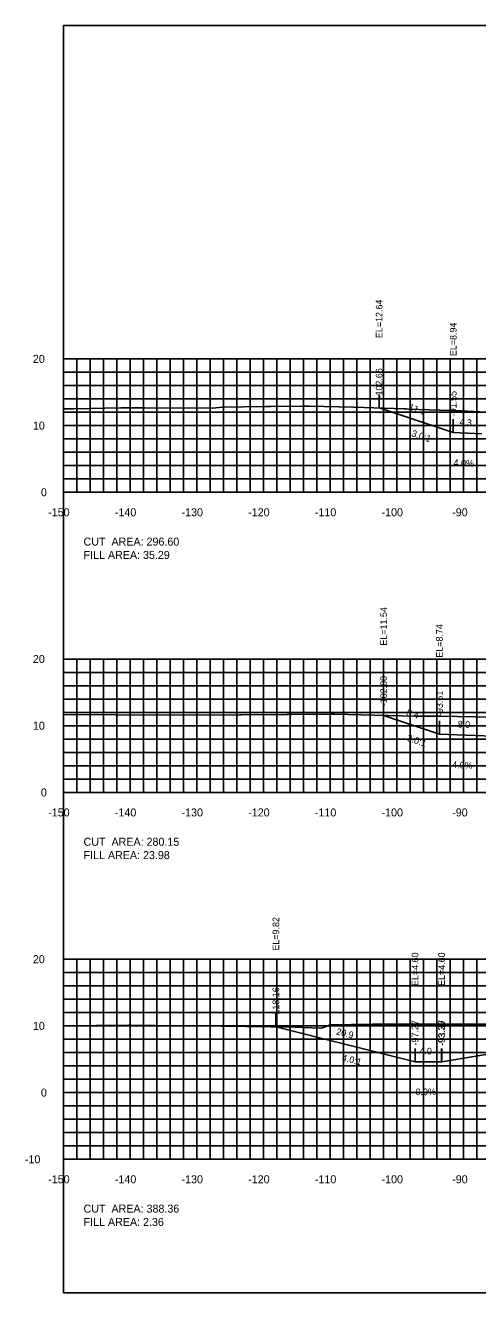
# Model space of a CAD drawing. Extents: x 1797419 to 1809236, y 248759 to 251512.
# Drawn here: x 1803835.3 to 1803903.1, y 250079.4 to 250269.4 of the extents above; entities that cross this region are included whole.
import ezdxf

# ---------------------------------------------------------------- set-up
doc = ezdxf.new("R2010")
doc.units = 0
for name, color, linetype in [('10', 7, 'Continuous'), ('3', 7, 'Continuous'), ('31', 7, 'Continuous'), ('4', 7, 'Continuous'), ('60', 7, 'Continuous'), ('ANNO-TXT', 7, 'Continuous'), ('CL-CNST', 7, 'Continuous'), ('Level 62', 7, 'Continuous'), ('M-ROADS', 7, 'Continuous')]:
    doc.layers.add(name, color=color, linetype=linetype)

msp = doc.modelspace()

# ---------------------------------------------------------------- linework, layer by layer
for p, q in [((1803888.34, 250212.07), (1803888.34, 250214.07)), ((1803899.45, 250208.37), (1803899.45, 250210.37)), ((1803889.01, 250165.97), (1803889.01, 250167.97)), ((1803897.39, 250163.17), (1803897.39, 250165.17)), ((1803897.39, 250163.17), (1803897.39, 250165.17)), ((1803872.85, 250119.26), (1803872.85, 250121.26)), ((1803893.73, 250114.04), (1803893.73, 250116.04)), ((1803897.7, 250114.04), (1803897.7, 250116.04)), ((1803897.73, 250114.04), (1803897.73, 250116.04))]:
    msp.add_line(p, q)
msp.add_lwpolyline([(1803841, 250079.43), (1804141, 250079.43), (1804141, 250269.43), (1803841, 250269.43)], close=True)
at = {"layer": '60'}
for p, q in [((1803840.94, 250219.43), (1803841, 250219.43)), ((1803841, 250199.43), (1803841, 250219.43)), ((1803840.94, 250209.43), (1803841, 250209.43)), ((1803840.94, 250199.43), (1803841, 250199.43)), ((1803841, 250199.43), (1804141, 250199.43)), ((1803841, 250199.37), (1803841, 250199.43)), ((1803851, 250199.37), (1803851, 250199.43)), ((1803861, 250199.37), (1803861, 250199.43)), ((1803871, 250199.37), (1803871, 250199.43)), ((1803881, 250199.37), (1803881, 250199.43)), ((1803891, 250199.37), (1803891, 250199.43)), ((1803901, 250199.37), (1803901, 250199.43)), ((1803840.94, 250174.43), (1803841, 250174.43)), ((1803841, 250154.43), (1803841, 250174.43)), ((1803840.94, 250164.43), (1803841, 250164.43)), ((1803840.94, 250154.43), (1803841, 250154.43)), ((1803841, 250154.43), (1804141, 250154.43)), ((1803841, 250154.37), (1803841, 250154.43)), ((1803851, 250154.37), (1803851, 250154.43)), ((1803861, 250154.37), (1803861, 250154.43)), ((1803871, 250154.37), (1803871, 250154.43)), ((1803881, 250154.37), (1803881, 250154.43)), ((1803891, 250154.37), (1803891, 250154.43)), ((1803901, 250154.37), (1803901, 250154.43)), ((1803840.94, 250129.43), (1803841, 250129.43)), ((1803841, 250099.43), (1803841, 250129.43)), ((1803840.94, 250119.43), (1803841, 250119.43)), ((1803840.94, 250109.43), (1803841, 250109.43)), ((1803840.94, 250099.43), (1803841, 250099.43)), ((1803841, 250099.43), (1804141, 250099.43)), ((1803841, 250099.37), (1803841, 250099.43)), ((1803851, 250099.37), (1803851, 250099.43)), ((1803861, 250099.37), (1803861, 250099.43)), ((1803871, 250099.37), (1803871, 250099.43)), ((1803881, 250099.37), (1803881, 250099.43)), ((1803891, 250099.37), (1803891, 250099.43)), ((1803901, 250099.37), (1803901, 250099.43))]:
    msp.add_line(p, q, dxfattribs=at)
at = {"layer": 'CL-CNST'}
for points in [[(1803888.34, 250212.07), (1803899.45, 250208.37), (1803903.75, 250208.2)], [(1803889.01, 250165.97), (1803897.39, 250163.17), (1803897.39, 250163.17), (1803905.39, 250162.85)], [(1803872.85, 250119.26), (1803893.73, 250114.04), (1803897.7, 250114.04), (1803897.73, 250114.04), (1803918.73, 250117.54), (1803918.9, 250117.54), (1803920.73, 250117.62), (1803922.36, 250117.68), (1803924.73, 250117.78), (1803924.75, 250117.78), (1803991, 250119.23), (1803991.01, 250119.23), (1804001.71, 250119.47), (1804024.98, 250119.98), (1804028.16, 250119.85), (1804028.98, 250119.82), (1804029.27, 250119.81), (1804030.98, 250119.74), (1804030.99, 250119.74), (1804051.98, 250116.24), (1804051.98, 250116.24), (1804055.98, 250116.24), (1804065.05, 250118.51), (1804065.06, 250118.51)]]:
    msp.add_lwpolyline(points, dxfattribs=at)
at = {"layer": 'Level 62'}
for p, q in [((1803841, 250219.43), (1804141, 250219.43)), ((1803841, 250199.43), (1803841, 250219.43)), ((1803843, 250199.43), (1803843, 250219.43)), ((1803845, 250199.43), (1803845, 250219.43)), ((1803847, 250199.43), (1803847, 250219.43)), ((1803849, 250199.43), (1803849, 250219.43)), ((1803851, 250199.43), (1803851, 250219.43)), ((1803853, 250199.43), (1803853, 250219.43)), ((1803855, 250199.43), (1803855, 250219.43)), ((1803857, 250199.43), (1803857, 250219.43)), ((1803859, 250199.43), (1803859, 250219.43)), ((1803861, 250199.43), (1803861, 250219.43)), ((1803863, 250199.43), (1803863, 250219.43)), ((1803865, 250199.43), (1803865, 250219.43)), ((1803867, 250199.43), (1803867, 250219.43)), ((1803869, 250199.43), (1803869, 250219.43)), ((1803871, 250199.43), (1803871, 250219.43)), ((1803873, 250199.43), (1803873, 250219.43)), ((1803875, 250199.43), (1803875, 250219.43)), ((1803877, 250199.43), (1803877, 250219.43)), ((1803879, 250199.43), (1803879, 250219.43)), ((1803881, 250199.43), (1803881, 250219.43)), ((1803883, 250199.43), (1803883, 250219.43)), ((1803885, 250199.43), (1803885, 250219.43)), ((1803887, 250199.43), (1803887, 250219.43)), ((1803889, 250199.43), (1803889, 250219.43)), ((1803891, 250199.43), (1803891, 250219.43)), ((1803893, 250199.43), (1803893, 250219.43)), ((1803895, 250199.43), (1803895, 250219.43)), ((1803897, 250199.43), (1803897, 250219.43)), ((1803899, 250199.43), (1803899, 250219.43)), ((1803901, 250199.43), (1803901, 250219.43)), ((1803903, 250199.43), (1803903, 250219.43)), ((1803841, 250217.43), (1804141, 250217.43)), ((1803841, 250215.43), (1804141, 250215.43)), ((1803841, 250213.43), (1804141, 250213.43)), ((1803841, 250211.43), (1804141, 250211.43)), ((1803841, 250209.43), (1804141, 250209.43)), ((1803841, 250207.43), (1804141, 250207.43)), ((1803841, 250205.43), (1804141, 250205.43)), ((1803841, 250203.43), (1804141, 250203.43)), ((1803841, 250201.43), (1804141, 250201.43)), ((1803841, 250199.43), (1804141, 250199.43)), ((1803841, 250174.43), (1804141, 250174.43)), ((1803841, 250154.43), (1803841, 250174.43)), ((1803843, 250154.43), (1803843, 250174.43)), ((1803845, 250154.43), (1803845, 250174.43)), ((1803847, 250154.43), (1803847, 250174.43)), ((1803849, 250154.43), (1803849, 250174.43)), ((1803851, 250154.43), (1803851, 250174.43)), ((1803853, 250154.43), (1803853, 250174.43)), ((1803855, 250154.43), (1803855, 250174.43)), ((1803857, 250154.43), (1803857, 250174.43)), ((1803859, 250154.43), (1803859, 250174.43)), ((1803861, 250154.43), (1803861, 250174.43)), ((1803863, 250154.43), (1803863, 250174.43)), ((1803865, 250154.43), (1803865, 250174.43)), ((1803867, 250154.43), (1803867, 250174.43)), ((1803869, 250154.43), (1803869, 250174.43)), ((1803871, 250154.43), (1803871, 250174.43)), ((1803873, 250154.43), (1803873, 250174.43)), ((1803875, 250154.43), (1803875, 250174.43)), ((1803877, 250154.43), (1803877, 250174.43)), ((1803879, 250154.43), (1803879, 250174.43)), ((1803881, 250154.43), (1803881, 250174.43)), ((1803883, 250154.43), (1803883, 250174.43)), ((1803885, 250154.43), (1803885, 250174.43)), ((1803887, 250154.43), (1803887, 250174.43)), ((1803889, 250154.43), (1803889, 250174.43)), ((1803891, 250154.43), (1803891, 250174.43)), ((1803893, 250154.43), (1803893, 250174.43)), ((1803895, 250154.43), (1803895, 250174.43)), ((1803897, 250154.43), (1803897, 250174.43)), ((1803899, 250154.43), (1803899, 250174.43)), ((1803901, 250154.43), (1803901, 250174.43)), ((1803903, 250154.43), (1803903, 250174.43)), ((1803841, 250172.43), (1804141, 250172.43)), ((1803841, 250170.43), (1804141, 250170.43)), ((1803841, 250168.43), (1804141, 250168.43)), ((1803841, 250166.43), (1804141, 250166.43)), ((1803841, 250164.43), (1804141, 250164.43)), ((1803841, 250162.43), (1804141, 250162.43)), ((1803841, 250160.43), (1804141, 250160.43)), ((1803841, 250158.43), (1804141, 250158.43)), ((1803841, 250156.43), (1804141, 250156.43)), ((1803841, 250154.43), (1804141, 250154.43)), ((1803841, 250129.43), (1804141, 250129.43)), ((1803841, 250099.43), (1803841, 250129.43)), ((1803843, 250099.43), (1803843, 250129.43)), ((1803845, 250099.43), (1803845, 250129.43)), ((1803847, 250099.43), (1803847, 250129.43)), ((1803849, 250099.43), (1803849, 250129.43)), ((1803851, 250099.43), (1803851, 250129.43)), ((1803853, 250099.43), (1803853, 250129.43)), ((1803855, 250099.43), (1803855, 250129.43)), ((1803857, 250099.43), (1803857, 250129.43)), ((1803859, 250099.43), (1803859, 250129.43)), ((1803861, 250099.43), (1803861, 250129.43)), ((1803863, 250099.43), (1803863, 250129.43)), ((1803865, 250099.43), (1803865, 250129.43)), ((1803867, 250099.43), (1803867, 250129.43)), ((1803869, 250099.43), (1803869, 250129.43)), ((1803871, 250099.43), (1803871, 250129.43)), ((1803873, 250099.43), (1803873, 250129.43)), ((1803875, 250099.43), (1803875, 250129.43)), ((1803877, 250099.43), (1803877, 250129.43)), ((1803879, 250099.43), (1803879, 250129.43)), ((1803881, 250099.43), (1803881, 250129.43)), ((1803883, 250099.43), (1803883, 250129.43)), ((1803885, 250099.43), (1803885, 250129.43)), ((1803887, 250099.43), (1803887, 250129.43)), ((1803889, 250099.43), (1803889, 250129.43)), ((1803891, 250099.43), (1803891, 250129.43)), ((1803893, 250099.43), (1803893, 250129.43)), ((1803895, 250099.43), (1803895, 250129.43)), ((1803897, 250099.43), (1803897, 250129.43)), ((1803899, 250099.43), (1803899, 250129.43)), ((1803901, 250099.43), (1803901, 250129.43)), ((1803903, 250099.43), (1803903, 250129.43)), ((1803841, 250127.43), (1804141, 250127.43)), ((1803841, 250125.43), (1804141, 250125.43)), ((1803841, 250123.43), (1804141, 250123.43)), ((1803841, 250121.43), (1804141, 250121.43)), ((1803841, 250119.43), (1804141, 250119.43)), ((1803841, 250117.43), (1804141, 250117.43)), ((1803841, 250115.43), (1804141, 250115.43)), ((1803841, 250113.43), (1804141, 250113.43)), ((1803841, 250111.43), (1804141, 250111.43)), ((1803841, 250109.43), (1804141, 250109.43)), ((1803841, 250107.43), (1804141, 250107.43)), ((1803841, 250105.43), (1804141, 250105.43)), ((1803841, 250103.43), (1804141, 250103.43)), ((1803841, 250101.43), (1804141, 250101.43)), ((1803841, 250099.43), (1804141, 250099.43))]:
    msp.add_line(p, q, dxfattribs=at)
at = {"layer": 'M-ROADS'}
for points in [[(1803841, 250211.94), (1803842.46, 250211.93), (1803849.58, 250212.09), (1803849.65, 250212.09), (1803849.96, 250212.09), (1803850.04, 250212.09), (1803850.29, 250212.09), (1803853.15, 250212.09), (1803863.29, 250212.06), (1803864.87, 250212.2), (1803871.32, 250212.29), (1803871.53, 250212.3), (1803872.07, 250212.3), (1803877.04, 250212.34), (1803877.62, 250212.34), (1803877.84, 250212.34), (1803884.55, 250212.21), (1803892.04, 250211.94), (1803892.39, 250211.93), (1803892.75, 250211.91), (1803900.54, 250211.64), (1803900.71, 250211.64), (1803905.25, 250211.4)], [(1803841, 250166.12), (1803856.55, 250166.03), (1803867.38, 250166.04), (1803867.68, 250166.05), (1803874.44, 250166.12), (1803874.71, 250166.11), (1803875.09, 250166.14), (1803875.24, 250166.13), (1803881.05, 250166.14), (1803881.46, 250166.14), (1803881.64, 250166.14), (1803893.67, 250165.86), (1803896.84, 250165.85), (1803897.06, 250165.86), (1803897.42, 250165.86), (1803910.68, 250165.61)], [(1803841, 250119.44), (1803850.74, 250119.54), (1803851.07, 250119.52), (1803854.7, 250119.48), (1803860.96, 250119.41), (1803875.72, 250119.22), (1803876.84, 250119.18), (1803879.68, 250119.09), (1803879.98, 250119.2), (1803880.98, 250119.57), (1803887.32, 250119.66), (1803901.74, 250119.69), (1803904.43, 250119.68)]]:
    msp.add_lwpolyline(points, dxfattribs=at)

# ---------------------------------------------------------------- texts
for s, rotation, p in [('3.0:1', 341.5658, (1803893.11, 250207.85)), ('3.0:1', 341.5626, (1803892.41, 250162.2)), ('4.0:1', 345.9638, (1803882.68, 250114.22))]:
    msp.add_text(s, height=1, rotation=rotation).set_placement(p)
at = {"layer": '10'}
for s, p in [('-150', (1803838.7, 250195.83)), ('-140', (1803848.7, 250195.83)), ('-130', (1803858.7, 250195.83)), ('-120', (1803868.7, 250195.83)), ('-110', (1803878.7, 250195.83)), ('-100', (1803888.7, 250195.83)), ('-90', (1803899.3, 250195.83)), ('-150', (1803838.7, 250150.83)), ('-140', (1803848.7, 250150.83)), ('-130', (1803858.7, 250150.83)), ('-120', (1803868.7, 250150.83)), ('-110', (1803878.7, 250150.83)), ('-100', (1803888.7, 250150.83)), ('-90', (1803899.3, 250150.83)), ('-150', (1803838.7, 250095.83)), ('-140', (1803848.7, 250095.83)), ('-130', (1803858.7, 250095.83)), ('-120', (1803868.7, 250095.83)), ('-110', (1803878.7, 250095.83)), ('-100', (1803888.7, 250095.83)), ('-90', (1803899.3, 250095.83))]:
    msp.add_text(s, height=1.2, dxfattribs=at).set_placement(p)
at = {"layer": '3'}
for s, p in [('EL=12.64', (1803888.84, 250222.54)), ('EL=8.94', (1803899.95, 250219.84)), ('-102.66', (1803888.84, 250213.49)), ('-91.55', (1803899.95, 250210.83)), ('EL=11.54', (1803889.51, 250176.44)), ('EL=8.74', (1803897.89, 250174.64)), ('EL=8.74', (1803897.89, 250174.64)), ('-102.00', (1803889.51, 250167.35)), ('-93.61', (1803897.89, 250165.88)), ('-93.61', (1803897.89, 250165.88)), ('EL=9.82', (1803873.35, 250130.72)), ('EL=4.60', (1803894.23, 250125.42)), ('EL=4.60', (1803898.2, 250125.42)), ('EL=4.60', (1803898.23, 250125.42)), ('-118.16', (1803873.35, 250120.67)), ('-97.27', (1803894.23, 250116.49)), ('-93.30', (1803898.2, 250116.41)), ('-93.27', (1803898.23, 250116.49))]:
    msp.add_text(s, height=1, rotation=90, dxfattribs=at).set_placement(p)
at = {"layer": '31'}
for s, p in [('20', (1803836.4, 250218.83)), ('10', (1803836.4, 250208.83)), ('0', (1803837.6, 250198.83)), ('20', (1803836.4, 250173.83)), ('10', (1803836.4, 250163.83)), ('0', (1803837.6, 250153.83)), ('20', (1803836.4, 250128.83)), ('10', (1803836.4, 250118.83)), ('0', (1803837.6, 250108.83)), ('-10', (1803835.2, 250098.83))]:
    msp.add_text(s, height=1.2, dxfattribs=at).set_placement(p)
at = {"layer": '4'}
for s, rotation, p in [('11.1', 341.5658, (1803892.68, 250211.79)), ('4.3', 357.7094, (1803900.36, 250209.44)), ('4.0%', 357.7094, (1803899.49, 250203.37)), ('8.4', 341.5626, (1803892.33, 250166.02)), ('8.0', 357.7094, (1803900.11, 250164.17)), ('4.0%', 357.7094, (1803899.28, 250158.09)), ('20.9', 345.9638, (1803881.83, 250118.15))]:
    msp.add_text(s, height=1, rotation=rotation, dxfattribs=at).set_placement(p)
for s, p in [('4.0', (1803894.39, 250115.14)), ('0.0%', (1803893.8, 250109.04))]:
    msp.add_text(s, height=1, dxfattribs=at).set_placement(p)
at = {"layer": '60'}
for p in [(1803841, 250199.43), (1803841, 250154.43), (1803841, 250099.43)]:
    msp.add_text('-', height=0.0001, dxfattribs=at).set_placement(p)
at = {"layer": 'ANNO-TXT'}
for s, p in [('CUT  AREA: 296.60', (1803844, 250191.43)), ('FILL AREA: 35.29', (1803844, 250189.43)), ('CUT  AREA: 280.15', (1803844, 250146.43)), ('FILL AREA: 23.98', (1803844, 250144.43)), ('CUT  AREA: 388.36', (1803844, 250091.43)), ('FILL AREA: 2.36', (1803844, 250089.43))]:
    msp.add_text(s, height=1.2, dxfattribs=at).set_placement(p)

doc.saveas('drawing.dxf')
